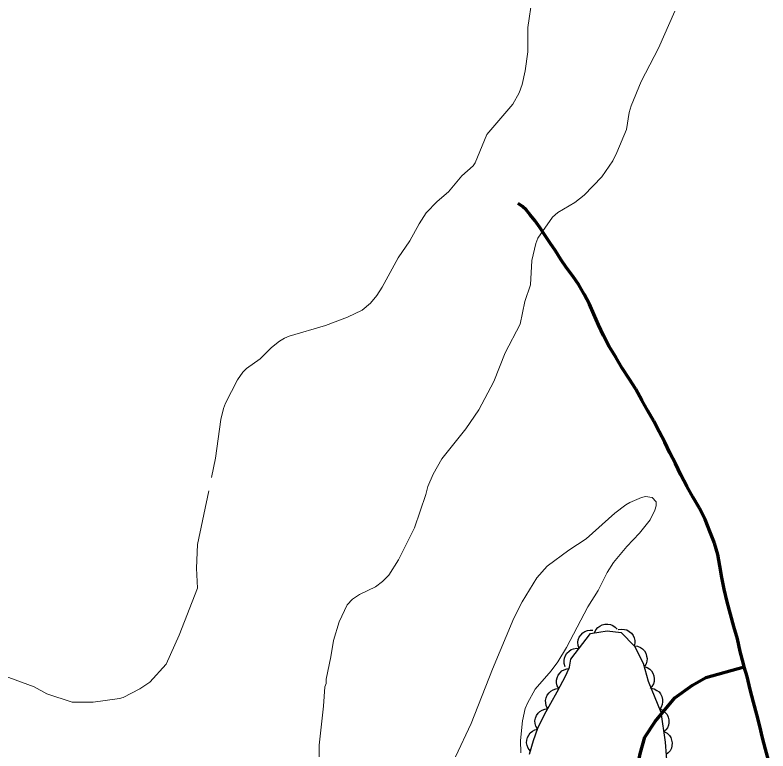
# Model space of a CAD drawing. Extents: x 356765 to 358572, y 5103174 to 5104650.
# Drawn here: x 358198.33 to 358247.73, y 5103938.38 to 5103986.64 of the extents above; entities that cross this region are included whole.
import ezdxf

# ---------------------------------------------------------------- set-up
doc = ezdxf.new("R2010")
doc.units = 0
doc.header["$LTSCALE"] = 0.6
doc.linetypes.add('DOT_DASHED', pattern=[7.7, 5, -1.2, 0.3, -1.2])
doc.linetypes.add('LONG_DASHED', pattern=[7.5, 6, -1.5])
for name, color, linetype, lineweight in [('2', 7, 'Continuous', 13), ('22', 7, 'Continuous', 35), ('44', 7, 'Continuous', 25)]:
    doc.layers.add(name, color=color, linetype=linetype, lineweight=lineweight)

msp = doc.modelspace()

# ---------------------------------------------------------------- linework, layer by layer
at = {"layer": '2', "linetype": 'LONG_DASHED'}
for points in [[(358200.42, 5103942.11), (358202.07, 5103941.57), (358203.46, 5103941.58), (358205.18, 5103941.81), (358205.42, 5103941.88), (358206.53, 5103942.45), (358207.17, 5103942.88), (358208.24, 5103944.07), (358209.11, 5103945.96), (358210.31, 5103949.06), (358210.23, 5103950.36), (358210.31, 5103951.91), (358211.48, 5103957.59), (358211.84, 5103960.12), (358212.01, 5103960.84), (358212.14, 5103961.19), (358212.92, 5103962.71), (358213.28, 5103963.23), (358213.51, 5103963.47), (358214.41, 5103964.09), (358215.15, 5103964.84), (358215.69, 5103965.26), (358216, 5103965.44), (358216.32, 5103965.58), (358218.7, 5103966.28), (358220.15, 5103966.83), (358221.11, 5103967.29), (358221.65, 5103967.75), (358222.06, 5103968.26), (358222.41, 5103968.8), (358223.47, 5103970.72), (358224.23, 5103971.84), (358224.85, 5103972.95), (358225.31, 5103973.67), (358226.02, 5103974.42), (358226.77, 5103975.05), (358227.65, 5103976.09), (358228.38, 5103976.75), (358228.52, 5103976.96), (358229.29, 5103978.8), (358230.98, 5103980.79), (358231.41, 5103981.55), (358231.6, 5103982.09), (358231.81, 5103982.99), (358231.98, 5103984.24), (358231.97, 5103985.83), (358232.45, 5103989.14)], [(358218.29, 5103937.99), (358218.29, 5103938.76), (358218.57, 5103941.32), (358218.65, 5103942.57), (358218.74, 5103942.8), (358218.74, 5103943.09), (358219.05, 5103944.55), (358219.22, 5103945.61), (358219.6, 5103946.84), (358220.13, 5103947.96), (358220.47, 5103948.33), (358220.93, 5103948.63), (358221.99, 5103949.15), (358222.45, 5103949.49), (358222.85, 5103949.91), (358223.49, 5103950.91), (358224.54, 5103953.01), (358225.29, 5103955.2), (358225.41, 5103955.72), (358225.77, 5103956.54), (358226.34, 5103957.54), (358227.91, 5103959.5), (358228.77, 5103960.75), (358229.75, 5103962.61), (358230.48, 5103964.48), (358231.47, 5103966.38), (358231.77, 5103967.86), (358232.15, 5103968.94), (358232.24, 5103970.55), (358232.5, 5103971.66), (358232.63, 5103972.01), (358233.59, 5103973.38), (358233.94, 5103973.69), (358235.06, 5103974.34), (358235.68, 5103974.83), (358236.83, 5103976.04), (358237.55, 5103977.09), (358237.82, 5103977.63), (358238.44, 5103979.13), (358238.63, 5103980.25), (358238.76, 5103980.7), (358239.42, 5103982.29), (358240.55, 5103984.48), (358241.61, 5103986.9)]]:
    msp.add_lwpolyline(points, dxfattribs=at)
at = {"layer": '2'}
for points in [[(358227.22, 5103937.98), (358228.25, 5103940.18), (358229.65, 5103943.74), (358231.06, 5103947.09), (358231.6, 5103948.15), (358232.56, 5103949.73), (358233.25, 5103950.49), (358234.67, 5103951.55), (358235.8, 5103952.29), (358237.68, 5103953.98), (358238.41, 5103954.51), (358238.67, 5103954.68), (358239.44, 5103955.01), (358239.7, 5103955.07), (358240.14, 5103955.01), (358240.4, 5103954.71), (358240.39, 5103954.46), (358240.31, 5103954.16), (358240, 5103953.53), (358239.3, 5103952.65), (358238.47, 5103951.78), (358237.59, 5103950.74), (358237.19, 5103950.08), (358236.58, 5103948.9), (358235.91, 5103947.82), (358234.51, 5103945.16), (358233.95, 5103944.23), (358233.5, 5103943.63), (358232.46, 5103942.42), (358231.95, 5103941.5), (358231.81, 5103941.16), (358231.62, 5103940.36), (358231.49, 5103939.07), (358231.52, 5103938.25)], [(358179.85, 5103952.12), (358181.02, 5103951.54), (358181.59, 5103951.34), (358182.56, 5103951.26), (358183.93, 5103951.32), (358184.62, 5103951.26), (358185.68, 5103951.01), (358186.35, 5103950.74), (358188.94, 5103949.37), (358190.03, 5103948.57), (358190.83, 5103947.8), (358191.33, 5103947.22), (358192.79, 5103945.29), (358193.21, 5103944.8), (358193.46, 5103944.61), (358194.07, 5103944.3), (358196, 5103943.9), (358199.58, 5103942.57), (358200.42, 5103942.11)]]:
    msp.add_lwpolyline(points, dxfattribs=at)
at = {"layer": '22', "linetype": 'LONG_DASHED', "lineweight": 70}
for points in [[(358247.76, 5103937.76), (358247.56, 5103938.5), (358247.38, 5103939.23), (358247.2, 5103939.99), (358247, 5103940.76), (358246.79, 5103941.58), (358246.57, 5103942.4), (358246.36, 5103943.25), (358246.17, 5103943.9), (358246.12, 5103944.09), (358245.91, 5103944.9), (358245.72, 5103945.72), (358245.49, 5103946.53), (358245.26, 5103947.34), (358245.06, 5103948.16), (358244.86, 5103948.98), (358244.71, 5103949.76), (358244.58, 5103950.51), (358244.43, 5103951.25), (358244.21, 5103952.01), (358243.92, 5103952.78), (358243.6, 5103953.55), (358243.23, 5103954.29), (358242.82, 5103955), (358242.41, 5103955.75), (358242.02, 5103956.49), (358241.66, 5103957.22), (358241.3, 5103957.92), (358240.96, 5103958.62), (358240.6, 5103959.33), (358240.23, 5103960), (358239.85, 5103960.69), (358239.46, 5103961.38), (358239.05, 5103962.11), (358238.63, 5103962.79), (358238.17, 5103963.48), (358237.75, 5103964.2), (358237.32, 5103964.9), (358236.94, 5103965.62), (358236.62, 5103966.33), (358236.31, 5103967.03), (358236.02, 5103967.68), (358235.67, 5103968.33), (358235.32, 5103968.94), (358234.93, 5103969.51), (358234.52, 5103970.07), (358234.15, 5103970.62), (358233.78, 5103971.17), (358233.43, 5103971.68), (358233.1, 5103972.21), (358232.76, 5103972.71), (358232.44, 5103973.16), (358232.13, 5103973.55), (358231.86, 5103973.86), (358231.63, 5103974.08), (358231.34, 5103974.28)], [(358239.8, 5103918.62), (358239.75, 5103919.28), (358239.77, 5103921.13), (358240, 5103924.05), (358239.96, 5103925.56), (358239.87, 5103926.8), (358239.81, 5103927.93), (358239.66, 5103928.9), (358239.48, 5103931.5), (358239.33, 5103932.48), (358239.25, 5103933.22), (358239.12, 5103934.51), (358239.02, 5103935.55), (358239.13, 5103937.1), (358239.34, 5103938.18), (358239.66, 5103939.28), (358240.33, 5103940.3), (358241.61, 5103941.86), (358242.78, 5103942.7), (358243.66, 5103943.2), (358246.17, 5103943.9)]]:
    msp.add_lwpolyline(points, dxfattribs=at)
at = {"layer": '44'}
for points in [[(358236.35, 5103946.12), (358236.43, 5103946.31), (358236.57, 5103946.47), (358236.69, 5103946.57), (358236.85, 5103946.65), (358237.03, 5103946.69), (358237.22, 5103946.69), (358237.39, 5103946.67), (358237.55, 5103946.6), (358237.7, 5103946.5), (358237.83, 5103946.37)], [(358237.91, 5103946.33), (358238.11, 5103946.37), (358238.32, 5103946.35), (358238.48, 5103946.31), (358238.63, 5103946.22), (358238.77, 5103946.1), (358238.88, 5103945.94), (358238.96, 5103945.8), (358238.99, 5103945.63), (358239, 5103945.44), (358238.96, 5103945.27)], [(358235.34, 5103945.1), (358235.27, 5103945.3), (358235.26, 5103945.5), (358235.28, 5103945.66), (358235.35, 5103945.83), (358235.45, 5103945.98), (358235.58, 5103946.12), (358235.71, 5103946.21), (358235.88, 5103946.27), (358236.06, 5103946.3), (358236.24, 5103946.3)], [(358234.43, 5103943.9), (358234.36, 5103944.1), (358234.36, 5103944.3), (358234.37, 5103944.47), (358234.44, 5103944.63), (358234.54, 5103944.79), (358234.68, 5103944.92), (358234.81, 5103945.02), (358234.97, 5103945.08), (358235.16, 5103945.11), (358235.34, 5103945.1)], [(358238.97, 5103945.27), (358239.18, 5103945.25), (358239.36, 5103945.16), (358239.5, 5103945.07), (358239.62, 5103944.94), (358239.72, 5103944.79), (358239.77, 5103944.6), (358239.8, 5103944.44), (358239.78, 5103944.27), (358239.73, 5103944.09), (358239.64, 5103943.93)], [(358239.6, 5103943.92), (358239.8, 5103943.85), (358239.97, 5103943.73), (358240.09, 5103943.62), (358240.18, 5103943.47), (358240.24, 5103943.3), (358240.26, 5103943.1), (358240.26, 5103942.94), (358240.21, 5103942.77), (358240.12, 5103942.61), (358240.01, 5103942.47)], [(358234, 5103942.46), (358233.9, 5103942.64), (358233.86, 5103942.84), (358233.86, 5103943.01), (358233.9, 5103943.18), (358233.97, 5103943.35), (358234.09, 5103943.5), (358234.2, 5103943.62), (358234.36, 5103943.7), (358234.53, 5103943.76), (358234.71, 5103943.78)], [(358233.28, 5103941.14), (358233.18, 5103941.33), (358233.15, 5103941.53), (358233.14, 5103941.69), (358233.18, 5103941.86), (358233.25, 5103942.03), (358233.37, 5103942.18), (358233.49, 5103942.3), (358233.64, 5103942.38), (358233.82, 5103942.44), (358234, 5103942.46)], [(358240.06, 5103942.49), (358240.26, 5103942.45), (358240.44, 5103942.35), (358240.58, 5103942.25), (358240.68, 5103942.11), (358240.76, 5103941.94), (358240.81, 5103941.76), (358240.82, 5103941.6), (358240.79, 5103941.42), (358240.72, 5103941.25), (358240.62, 5103941.1)], [(358232.6, 5103939.8), (358232.49, 5103939.99), (358232.45, 5103940.18), (358232.44, 5103940.35), (358232.47, 5103940.52), (358232.54, 5103940.69), (358232.65, 5103940.85), (358232.76, 5103940.97), (358232.91, 5103941.06), (358233.08, 5103941.12), (358233.26, 5103941.15)], [(358240.67, 5103941.11), (358240.86, 5103941.02), (358241.01, 5103940.88), (358241.11, 5103940.76), (358241.18, 5103940.6), (358241.23, 5103940.42), (358241.22, 5103940.22), (358241.2, 5103940.06), (358241.13, 5103939.9), (358241.02, 5103939.75), (358240.89, 5103939.63)], [(358232.12, 5103938.38), (358232, 5103938.55), (358231.93, 5103938.74), (358231.89, 5103938.9), (358231.9, 5103939.08), (358231.95, 5103939.26), (358232.04, 5103939.42), (358232.13, 5103939.56), (358232.27, 5103939.67), (358232.43, 5103939.75), (358232.61, 5103939.8)], [(358240.94, 5103939.63), (358241.12, 5103939.53), (358241.26, 5103939.38), (358241.36, 5103939.25), (358241.41, 5103939.08), (358241.44, 5103938.9), (358241.43, 5103938.71), (358241.39, 5103938.55), (358241.31, 5103938.39), (358241.19, 5103938.25), (358241.05, 5103938.14)]]:
    msp.add_lwpolyline(points, dxfattribs=at)
at = {"layer": '44', "linetype": 'DOT_DASHED'}
msp.add_lwpolyline([(358232.09, 5103938.16), (358232.35, 5103939.05), (358232.63, 5103939.87), (358233.07, 5103940.76), (358233.89, 5103942.26), (358234.47, 5103943.33), (358234.71, 5103943.88), (358234.8, 5103944.39), (358236.08, 5103946.08), (358237.17, 5103946.26), (358238.1, 5103946.14), (358238.98, 5103945.25), (358239.54, 5103944.14), (358239.87, 5103942.96), (358240.7, 5103940.91), (358240.99, 5103938.96), (358241.22, 5103935.86)], dxfattribs=at)

doc.saveas('drawing.dxf')
